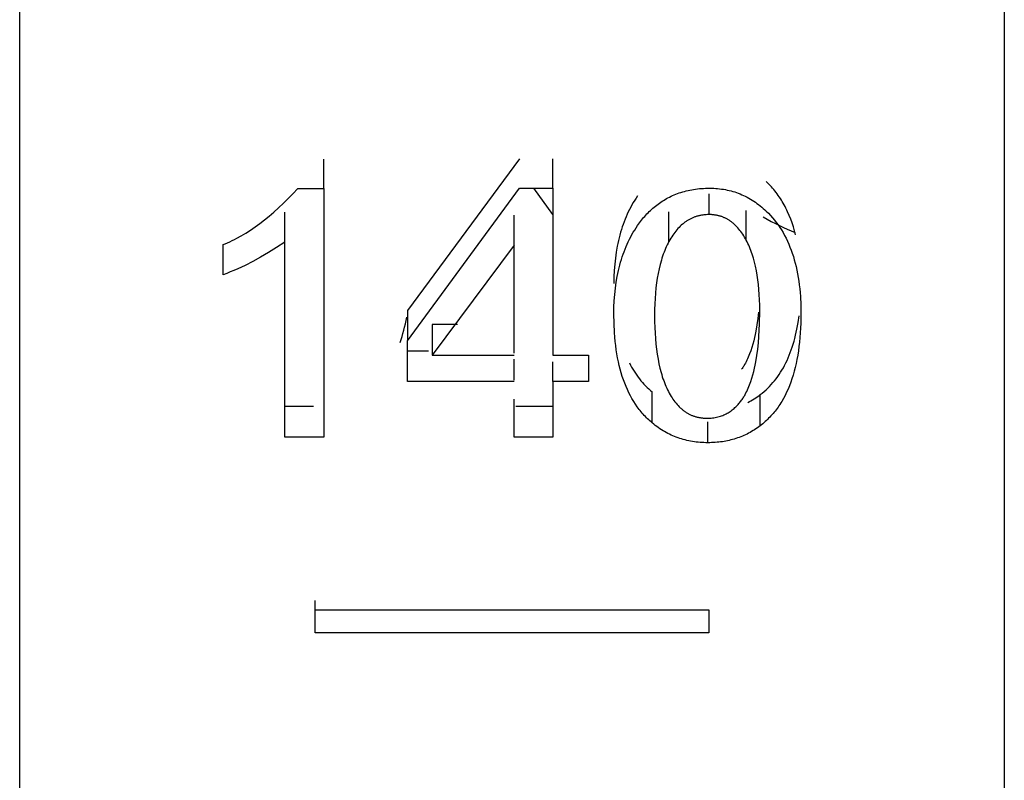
# Model space of a CAD drawing. Header units: millimetres. Extents: x -2637 to -1637, y 678 to 1678.
# Tile 307 of 348: x -1948.72 to -1943.72, y 1405.7 to 1409.56. Entities that reach past the tile are written whole.
import ezdxf

# ---------------------------------------------------------------- set-up
doc = ezdxf.new("R2010")
doc.units = ezdxf.units.MM
doc.layers.add('Make2D$B.SHOW mini', color=7, linetype='Continuous', true_color=0x000000)

msp = doc.modelspace()

# ---------------------------------------------------------------- linework, layer by layer
at = {"layer": 'Make2D$B.SHOW mini', "color": 18, "lineweight": -3, "true_color": 0x000000}
for points in [[(-1943.7173, 1461.1556), (-1943.7173, 1461.1552), (-1943.7173, 1401.2573)], [(-1948.7173, 1401.156), (-1948.7173, 1401.1565), (-1948.7173, 1401.1579), (-1948.7173, 1401.1634), (-1948.7173, 1401.1858), (-1948.7173, 1401.2774), (-1948.7173, 1401.6569), (-1948.7173, 1403.2624), (-1948.7173, 1409.9428), (-1948.7173, 1431.156)], [(-1947.1722, 1408.703), (-1947.1722, 1408.8527)], [(-1946.1799, 1408.8545), (-1946.7486, 1408.0843)], [(-1946.0098, 1408.7049), (-1946.0098, 1408.8545)], [(-1947.6846, 1408.4183), (-1947.6731, 1408.423), (-1947.6616, 1408.4279), (-1947.65, 1408.4331), (-1947.6385, 1408.4386), (-1947.6269, 1408.4443), (-1947.6153, 1408.4504), (-1947.592, 1408.4632), (-1947.5686, 1408.4772), (-1947.5451, 1408.4922), (-1947.5215, 1408.5083), (-1947.4978, 1408.5255), (-1947.4741, 1408.5438), (-1947.4502, 1408.5632), (-1947.4263, 1408.5837), (-1947.4023, 1408.6054), (-1947.3782, 1408.6281), (-1947.354, 1408.6519), (-1947.3298, 1408.6769), (-1947.3054, 1408.703)], [(-1947.3054, 1408.703), (-1947.1722, 1408.703)], [(-1947.1722, 1408.703), (-1947.1722, 1407.4401)], [(-1946.7486, 1407.9295), (-1946.1799, 1408.7049)], [(-1946.1799, 1408.7049), (-1946.0098, 1408.7049)], [(-1946.0098, 1408.5712), (-1946.106, 1408.7049)], [(-1946.0098, 1408.7049), (-1946.0098, 1407.8569)], [(-1945.5797, 1408.5145), (-1945.5697, 1408.5285), (-1945.5594, 1408.5421), (-1945.5487, 1408.5552), (-1945.5433, 1408.5616), (-1945.5377, 1408.5679), (-1945.532, 1408.574), (-1945.5262, 1408.58), (-1945.5204, 1408.5859), (-1945.5144, 1408.5917), (-1945.5082, 1408.5974), (-1945.502, 1408.603), (-1945.4957, 1408.6084), (-1945.4892, 1408.6137), (-1945.4826, 1408.619), (-1945.4758, 1408.624), (-1945.469, 1408.629), (-1945.462, 1408.6339), (-1945.4549, 1408.6386), (-1945.4476, 1408.6431), (-1945.4402, 1408.6476), (-1945.4327, 1408.6519), (-1945.4251, 1408.656), (-1945.4173, 1408.66), (-1945.4094, 1408.6639), (-1945.4014, 1408.6676), (-1945.3933, 1408.6711), (-1945.385, 1408.6745), (-1945.3766, 1408.6777), (-1945.368, 1408.6807), (-1945.3593, 1408.6836), (-1945.3505, 1408.6863), (-1945.3416, 1408.6888), (-1945.3325, 1408.6912), (-1945.3233, 1408.6933), (-1945.314, 1408.6953), (-1945.3046, 1408.6971), (-1945.295, 1408.6987), (-1945.2853, 1408.7001), (-1945.2754, 1408.7014), (-1945.2654, 1408.7024), (-1945.2553, 1408.7033), (-1945.2451, 1408.704), (-1945.2347, 1408.7045), (-1945.2242, 1408.7048), (-1945.2136, 1408.7049)], [(-1945.2136, 1408.7049), (-1945.2033, 1408.7047), (-1945.1931, 1408.7044), (-1945.1829, 1408.7038), (-1945.1729, 1408.703), (-1945.1629, 1408.702), (-1945.153, 1408.7007), (-1945.1433, 1408.6992), (-1945.1336, 1408.6975), (-1945.1239, 1408.6956), (-1945.1144, 1408.6934), (-1945.105, 1408.691), (-1945.0956, 1408.6884), (-1945.0863, 1408.6855), (-1945.0771, 1408.6824), (-1945.068, 1408.6791), (-1945.059, 1408.6756), (-1945.0501, 1408.6718), (-1945.0412, 1408.6678), (-1945.0325, 1408.6636), (-1945.0238, 1408.6591), (-1945.0152, 1408.6544), (-1945.0066, 1408.6495), (-1944.9982, 1408.6444), (-1944.9898, 1408.639), (-1944.9815, 1408.6334), (-1944.9733, 1408.6276), (-1944.9652, 1408.6215), (-1944.9572, 1408.6153), (-1944.9492, 1408.6088), (-1944.9413, 1408.602), (-1944.9335, 1408.5951), (-1944.9258, 1408.5879)], [(-1944.7768, 1408.4676), (-1944.7823, 1408.4885), (-1944.7883, 1408.5088), (-1944.7948, 1408.5286), (-1944.8018, 1408.5479), (-1944.8093, 1408.5667), (-1944.8174, 1408.585), (-1944.8216, 1408.5939), (-1944.8259, 1408.6027), (-1944.8304, 1408.6114), (-1944.835, 1408.6199), (-1944.8397, 1408.6283), (-1944.8445, 1408.6366), (-1944.8495, 1408.6448), (-1944.8546, 1408.6528), (-1944.8598, 1408.6606), (-1944.8652, 1408.6684), (-1944.8707, 1408.676), (-1944.8763, 1408.6835), (-1944.882, 1408.6908), (-1944.8879, 1408.698), (-1944.8939, 1408.7051), (-1944.9, 1408.712), (-1944.9063, 1408.7188), (-1944.9127, 1408.7255), (-1944.9192, 1408.732), (-1944.9258, 1408.7384)], [(-1945.5797, 1408.6654), (-1945.5871, 1408.6545), (-1945.5943, 1408.6433), (-1945.6012, 1408.6319), (-1945.6079, 1408.6204), (-1945.6144, 1408.6086), (-1945.6206, 1408.5967), (-1945.6266, 1408.5846), (-1945.6323, 1408.5722), (-1945.6379, 1408.5597), (-1945.6431, 1408.547), (-1945.6482, 1408.5341), (-1945.653, 1408.521), (-1945.6576, 1408.5078), (-1945.6619, 1408.4943), (-1945.6661, 1408.4806), (-1945.6699, 1408.4668), (-1945.6736, 1408.4528), (-1945.677, 1408.4386), (-1945.6802, 1408.4242), (-1945.6831, 1408.4096), (-1945.6883, 1408.3799), (-1945.6925, 1408.3495), (-1945.6958, 1408.3183), (-1945.6981, 1408.2864), (-1945.6995, 1408.2538), (-1945.7, 1408.2205)], [(-1945.2158, 1408.5707), (-1945.2158, 1408.6768)], [(-1947.3715, 1408.4311), (-1947.3715, 1408.5826)], [(-1946.2059, 1408.4155), (-1946.2059, 1408.5672)], [(-1945.4205, 1408.4338), (-1945.4205, 1408.5853)], [(-1945.2158, 1408.5707), (-1945.2239, 1408.5705), (-1945.232, 1408.5701), (-1945.236, 1408.5698), (-1945.2399, 1408.5694), (-1945.2439, 1408.569), (-1945.2478, 1408.5685), (-1945.2516, 1408.5679), (-1945.2555, 1408.5673), (-1945.2593, 1408.5666), (-1945.2631, 1408.5658), (-1945.2668, 1408.5649), (-1945.2706, 1408.564), (-1945.2743, 1408.5631), (-1945.2779, 1408.562), (-1945.2816, 1408.5609), (-1945.2852, 1408.5597), (-1945.2888, 1408.5585), (-1945.2923, 1408.5572), (-1945.2959, 1408.5558), (-1945.2994, 1408.5543), (-1945.3028, 1408.5528), (-1945.3063, 1408.5512), (-1945.3097, 1408.5496), (-1945.3131, 1408.5479), (-1945.3164, 1408.5461), (-1945.3197, 1408.5443), (-1945.323, 1408.5423), (-1945.3263, 1408.5404), (-1945.3296, 1408.5383), (-1945.3328, 1408.5362), (-1945.336, 1408.534), (-1945.3391, 1408.5318), (-1945.3422, 1408.5295), (-1945.3453, 1408.5271), (-1945.3484, 1408.5246), (-1945.3514, 1408.5221), (-1945.3574, 1408.5169), (-1945.3633, 1408.5114), (-1945.3691, 1408.5057), (-1945.3748, 1408.4997), (-1945.3803, 1408.4934), (-1945.3857, 1408.4869), (-1945.391, 1408.4801), (-1945.3962, 1408.473), (-1945.4013, 1408.4657), (-1945.4063, 1408.4581), (-1945.4111, 1408.4503), (-1945.4159, 1408.4422), (-1945.4205, 1408.4338)], [(-1945.0273, 1408.4402), (-1945.0316, 1408.4482), (-1945.036, 1408.4559), (-1945.0405, 1408.4633), (-1945.0452, 1408.4705), (-1945.0499, 1408.4775), (-1945.0547, 1408.4842), (-1945.0596, 1408.4907), (-1945.0647, 1408.4969), (-1945.0698, 1408.5029), (-1945.075, 1408.5086), (-1945.0803, 1408.5141), (-1945.0858, 1408.5193), (-1945.0913, 1408.5243), (-1945.0941, 1408.5267), (-1945.097, 1408.529), (-1945.0998, 1408.5313), (-1945.1027, 1408.5335), (-1945.1056, 1408.5356), (-1945.1085, 1408.5377), (-1945.1115, 1408.5397), (-1945.1145, 1408.5417), (-1945.1175, 1408.5436), (-1945.1205, 1408.5454), (-1945.1236, 1408.5472), (-1945.1267, 1408.5489), (-1945.1298, 1408.5505), (-1945.1329, 1408.5521), (-1945.1361, 1408.5536), (-1945.1393, 1408.555), (-1945.1425, 1408.5564), (-1945.1457, 1408.5577), (-1945.149, 1408.559), (-1945.1523, 1408.5602), (-1945.1556, 1408.5613), (-1945.1589, 1408.5624), (-1945.1623, 1408.5634), (-1945.1657, 1408.5643), (-1945.1691, 1408.5652), (-1945.1725, 1408.566), (-1945.176, 1408.5667), (-1945.1795, 1408.5674), (-1945.183, 1408.568), (-1945.1865, 1408.5686), (-1945.1901, 1408.5691), (-1945.1937, 1408.5695), (-1945.1973, 1408.5698), (-1945.2009, 1408.5701), (-1945.2046, 1408.5704), (-1945.2083, 1408.5705), (-1945.212, 1408.5706), (-1945.2158, 1408.5707)], [(-1945.0273, 1408.4402), (-1945.0273, 1408.5917)], [(-1944.9423, 1408.5594), (-1944.9006, 1408.5362), (-1944.88, 1408.5255), (-1944.8596, 1408.5153), (-1944.8394, 1408.5057), (-1944.8194, 1408.4966), (-1944.7995, 1408.4881), (-1944.7798, 1408.4801)], [(-1944.9258, 1408.5879), (-1944.915, 1408.5773), (-1944.9045, 1408.5663), (-1944.8944, 1408.5549), (-1944.8846, 1408.5432), (-1944.8751, 1408.5311), (-1944.866, 1408.5186), (-1944.8572, 1408.5058), (-1944.8488, 1408.4926), (-1944.8408, 1408.479), (-1944.833, 1408.4651), (-1944.8256, 1408.4509), (-1944.8186, 1408.4362), (-1944.8119, 1408.4212), (-1944.8056, 1408.4059), (-1944.7995, 1408.3902), (-1944.7939, 1408.3742), (-1944.7886, 1408.3577), (-1944.7836, 1408.341), (-1944.779, 1408.3239), (-1944.7747, 1408.3064), (-1944.7707, 1408.2886), (-1944.7671, 1408.2705), (-1944.7639, 1408.252), (-1944.7609, 1408.2332), (-1944.7584, 1408.214), (-1944.7561, 1408.1944), (-1944.7543, 1408.1746), (-1944.7527, 1408.1544), (-1944.7507, 1408.1129), (-1944.75, 1408.0702)], [(-1945.7, 1408.0666), (-1945.6995, 1408.1001), (-1945.6981, 1408.1329), (-1945.6958, 1408.165), (-1945.6925, 1408.1964), (-1945.6883, 1408.227), (-1945.6831, 1408.2569), (-1945.6802, 1408.2716), (-1945.677, 1408.2861), (-1945.6736, 1408.3004), (-1945.6699, 1408.3145), (-1945.6661, 1408.3285), (-1945.6619, 1408.3422), (-1945.6576, 1408.3558), (-1945.653, 1408.3691), (-1945.6482, 1408.3823), (-1945.6431, 1408.3953), (-1945.6379, 1408.4081), (-1945.6323, 1408.4207), (-1945.6266, 1408.4331), (-1945.6206, 1408.4453), (-1945.6144, 1408.4573), (-1945.6079, 1408.4691), (-1945.6012, 1408.4808), (-1945.5943, 1408.4922), (-1945.5871, 1408.5034), (-1945.5797, 1408.5145)], [(-1947.3715, 1408.4311), (-1947.413, 1408.4033), (-1947.4538, 1408.3776), (-1947.4939, 1408.354), (-1947.5333, 1408.3324), (-1947.5721, 1408.3127), (-1947.5912, 1408.3037), (-1947.6102, 1408.2951), (-1947.629, 1408.287), (-1947.6477, 1408.2793), (-1947.6662, 1408.2722), (-1947.6846, 1408.2655)], [(-1947.6846, 1408.2655), (-1947.6846, 1408.4183)], [(-1947.3715, 1407.4401), (-1947.3715, 1408.4311)], [(-1946.2059, 1408.4155), (-1946.6219, 1407.8569)], [(-1946.2059, 1407.8666), (-1946.2059, 1408.4155)], [(-1945.4205, 1408.4338), (-1945.425, 1408.4252), (-1945.4294, 1408.4164), (-1945.4336, 1408.4074), (-1945.4376, 1408.3982), (-1945.4415, 1408.3888), (-1945.4453, 1408.3792), (-1945.4489, 1408.3694), (-1945.4524, 1408.3594), (-1945.4558, 1408.3491), (-1945.4589, 1408.3387), (-1945.4649, 1408.3173), (-1945.4703, 1408.295), (-1945.4751, 1408.2719), (-1945.4793, 1408.248), (-1945.483, 1408.2233), (-1945.4861, 1408.1979), (-1945.4886, 1408.1716), (-1945.4906, 1408.1445), (-1945.492, 1408.1166), (-1945.4928, 1408.088), (-1945.4931, 1408.0586)], [(-1944.959, 1408.0818), (-1944.9593, 1408.11), (-1944.9601, 1408.1374), (-1944.9614, 1408.164), (-1944.9633, 1408.1899), (-1944.9657, 1408.2151), (-1944.9686, 1408.2394), (-1944.9721, 1408.263), (-1944.9761, 1408.2858), (-1944.9806, 1408.3079), (-1944.9857, 1408.3292), (-1944.9913, 1408.3496), (-1944.9943, 1408.3596), (-1944.9974, 1408.3693), (-1945.0007, 1408.3789), (-1945.0041, 1408.3883), (-1945.0076, 1408.3974), (-1945.0113, 1408.4064), (-1945.0151, 1408.4151), (-1945.019, 1408.4237), (-1945.0231, 1408.4321), (-1945.0273, 1408.4402)], [(-1946.7486, 1408.0843), (-1946.7486, 1407.9363)], [(-1945.5051, 1407.5123), (-1945.5112, 1407.5174), (-1945.5171, 1407.5227), (-1945.5229, 1407.5281), (-1945.5287, 1407.5335), (-1945.5344, 1407.5391), (-1945.5399, 1407.5448), (-1945.5454, 1407.5506), (-1945.5508, 1407.5565), (-1945.5561, 1407.5625), (-1945.5612, 1407.5686), (-1945.5663, 1407.5749), (-1945.5713, 1407.5812), (-1945.5762, 1407.5877), (-1945.581, 1407.5942), (-1945.5904, 1407.6077), (-1945.5993, 1407.6216), (-1945.6079, 1407.6359), (-1945.6161, 1407.6507), (-1945.6239, 1407.6659), (-1945.6313, 1407.6816), (-1945.6383, 1407.6977), (-1945.645, 1407.7143), (-1945.6513, 1407.7313), (-1945.6572, 1407.7488), (-1945.6627, 1407.7667), (-1945.6678, 1407.7851), (-1945.6726, 1407.8039), (-1945.677, 1407.8233), (-1945.681, 1407.843), (-1945.6846, 1407.8633), (-1945.6878, 1407.884), (-1945.6907, 1407.9051), (-1945.6931, 1407.9268), (-1945.6952, 1407.9489), (-1945.697, 1407.9715), (-1945.6992, 1408.0181), (-1945.7, 1408.0666)], [(-1945.4931, 1408.0586), (-1945.4928, 1408.0277), (-1945.492, 1407.9977), (-1945.4907, 1407.9686), (-1945.4888, 1407.9405), (-1945.4864, 1407.9132), (-1945.4834, 1407.8869), (-1945.4799, 1407.8614), (-1945.4758, 1407.8368), (-1945.4712, 1407.8132), (-1945.466, 1407.7904), (-1945.4602, 1407.7684), (-1945.4571, 1407.7578), (-1945.4539, 1407.7474), (-1945.4505, 1407.7372), (-1945.447, 1407.7272), (-1945.4434, 1407.7174), (-1945.4396, 1407.7079), (-1945.4356, 1407.6985), (-1945.4315, 1407.6894), (-1945.4273, 1407.6805), (-1945.423, 1407.6718)], [(-1945.2277, 1407.5365), (-1945.2202, 1407.5366), (-1945.2129, 1407.5369), (-1945.2058, 1407.5374), (-1945.1987, 1407.5381), (-1945.1918, 1407.539), (-1945.1851, 1407.5401), (-1945.1785, 1407.5414), (-1945.172, 1407.5429), (-1945.1656, 1407.5445), (-1945.1593, 1407.5464), (-1945.1532, 1407.5484), (-1945.1473, 1407.5506), (-1945.1414, 1407.553), (-1945.1357, 1407.5556), (-1945.1301, 1407.5584), (-1945.1246, 1407.5613), (-1945.1192, 1407.5644), (-1945.114, 1407.5677), (-1945.1089, 1407.5712), (-1945.1039, 1407.5747), (-1945.0991, 1407.5784), (-1945.0944, 1407.5823), (-1945.0898, 1407.5862), (-1945.0853, 1407.5902), (-1945.081, 1407.5942), (-1945.0769, 1407.5984), (-1945.0728, 1407.6025), (-1945.0689, 1407.6068), (-1945.0652, 1407.611), (-1945.0616, 1407.6152), (-1945.0582, 1407.6195), (-1945.0549, 1407.6237), (-1945.0517, 1407.6279), (-1945.0487, 1407.6321), (-1945.0459, 1407.6362), (-1945.0431, 1407.6403), (-1945.0405, 1407.6445), (-1945.038, 1407.6485), (-1945.0356, 1407.6526), (-1945.0333, 1407.6567), (-1945.029, 1407.6648), (-1945.025, 1407.6729), (-1945.0213, 1407.6811), (-1945.0177, 1407.6893), (-1945.011, 1407.7059), (-1945.0049, 1407.7227), (-1944.9993, 1407.7395), (-1944.9942, 1407.7564), (-1944.9897, 1407.7731), (-1944.9857, 1407.7898), (-1944.9822, 1407.8063), (-1944.979, 1407.8228), (-1944.9736, 1407.8554), (-1944.9693, 1407.8877), (-1944.9659, 1407.9198), (-1944.9633, 1407.9517), (-1944.9614, 1407.9838), (-1944.96, 1408.016), (-1944.959, 1408.0818)], [(-1944.9658, 1408.0755), (-1944.9692, 1408.043), (-1944.9735, 1408.0109), (-1944.9789, 1407.9785), (-1944.9821, 1407.9622), (-1944.9856, 1407.9458), (-1944.9896, 1407.9293), (-1944.9941, 1407.9127), (-1944.9991, 1407.896), (-1945.0047, 1407.8793), (-1945.0109, 1407.8626), (-1945.0176, 1407.8461), (-1945.0208, 1407.8386), (-1945.0243, 1407.831), (-1945.028, 1407.8235), (-1945.0319, 1407.816), (-1945.0361, 1407.8085), (-1945.0407, 1407.8009), (-1945.0431, 1407.7971), (-1945.0457, 1407.7933), (-1945.0483, 1407.7895), (-1945.0511, 1407.7856)], [(-1944.75, 1408.0702), (-1944.7508, 1408.0189), (-1944.7518, 1407.9941), (-1944.7532, 1407.9698), (-1944.755, 1407.946), (-1944.7573, 1407.9228), (-1944.7599, 1407.9001), (-1944.7629, 1407.8779), (-1944.7664, 1407.8562), (-1944.7702, 1407.8351), (-1944.7745, 1407.8145), (-1944.7791, 1407.7944), (-1944.7842, 1407.7748), (-1944.7897, 1407.7557), (-1944.7955, 1407.7371), (-1944.8018, 1407.7191), (-1944.8085, 1407.7016), (-1944.8155, 1407.6845), (-1944.823, 1407.668), (-1944.8309, 1407.652), (-1944.8392, 1407.6365), (-1944.8478, 1407.6214), (-1944.8523, 1407.6141), (-1944.8569, 1407.6069), (-1944.8616, 1407.5998), (-1944.8664, 1407.5929), (-1944.8713, 1407.5861), (-1944.8763, 1407.5794), (-1944.8814, 1407.5728), (-1944.8865, 1407.5663), (-1944.8918, 1407.56), (-1944.8972, 1407.5538), (-1944.9027, 1407.5477), (-1944.9083, 1407.5417), (-1944.914, 1407.5359), (-1944.9198, 1407.5302), (-1944.9257, 1407.5246), (-1944.9317, 1407.5191), (-1944.9377, 1407.5137), (-1944.9439, 1407.5085), (-1944.9502, 1407.5034), (-1944.9566, 1407.4984)], [(-1944.9566, 1407.6561), (-1944.9466, 1407.6639), (-1944.9369, 1407.672), (-1944.9274, 1407.6805), (-1944.9182, 1407.6892), (-1944.9092, 1407.6982), (-1944.9005, 1407.7075), (-1944.892, 1407.7171), (-1944.8837, 1407.727), (-1944.8757, 1407.7372), (-1944.868, 1407.7477), (-1944.8605, 1407.7586), (-1944.8532, 1407.7697), (-1944.8462, 1407.7811), (-1944.8394, 1407.7928), (-1944.8329, 1407.8048), (-1944.8266, 1407.8172), (-1944.8206, 1407.8298), (-1944.8148, 1407.8428), (-1944.8092, 1407.856), (-1944.8039, 1407.8696), (-1944.7989, 1407.8835), (-1944.7941, 1407.8977), (-1944.7895, 1407.9122), (-1944.7852, 1407.927), (-1944.7812, 1407.9421), (-1944.7773, 1407.9576), (-1944.7738, 1407.9733), (-1944.7705, 1407.9894), (-1944.7674, 1408.0058), (-1944.7646, 1408.0225), (-1944.7597, 1408.0569)], [(-1946.7855, 1407.9217), (-1946.7803, 1407.9365), (-1946.7755, 1407.9517), (-1946.7709, 1407.9672), (-1946.7666, 1407.983), (-1946.7625, 1407.9991), (-1946.7587, 1408.0156), (-1946.7552, 1408.0324), (-1946.752, 1408.0496)], [(-1946.6219, 1408.0123), (-1946.6219, 1407.8569)], [(-1946.4942, 1408.0123), (-1946.6219, 1408.0123)], [(-1946.7486, 1407.7225), (-1946.7486, 1407.9295)], [(-1946.7486, 1407.8788), (-1946.6407, 1407.8788)], [(-1946.6219, 1407.8569), (-1946.2059, 1407.8569)], [(-1946.0098, 1407.8569), (-1945.8289, 1407.8569)], [(-1945.8289, 1407.8569), (-1945.8289, 1407.7225)], [(-1946.2059, 1407.7303), (-1946.2059, 1407.8363)], [(-1946.0098, 1407.7225), (-1946.0098, 1407.8235)], [(-1945.6213, 1407.8173), (-1945.6155, 1407.8064), (-1945.6096, 1407.7957), (-1945.6034, 1407.7852), (-1945.5971, 1407.7749), (-1945.5905, 1407.7649), (-1945.5838, 1407.7551), (-1945.5768, 1407.7456), (-1945.5697, 1407.7362), (-1945.5623, 1407.7271), (-1945.5547, 1407.7183), (-1945.547, 1407.7097), (-1945.539, 1407.7013), (-1945.5308, 1407.6931), (-1945.5225, 1407.6851), (-1945.5139, 1407.6774), (-1945.5051, 1407.6699)], [(-1946.2059, 1407.7225), (-1946.7486, 1407.7225)], [(-1946.0098, 1407.7225), (-1946.0098, 1407.4401)], [(-1945.8289, 1407.7225), (-1946.0098, 1407.7225)], [(-1945.5051, 1407.5123), (-1945.5051, 1407.6699)], [(-1945.423, 1407.6718), (-1945.4185, 1407.6634), (-1945.414, 1407.6554), (-1945.4093, 1407.6475), (-1945.4045, 1407.64), (-1945.3997, 1407.6327), (-1945.3947, 1407.6257), (-1945.3896, 1407.6189), (-1945.3844, 1407.6125), (-1945.3791, 1407.6062), (-1945.3737, 1407.6003), (-1945.3682, 1407.5946), (-1945.3626, 1407.5892), (-1945.3597, 1407.5866), (-1945.3568, 1407.5841), (-1945.3539, 1407.5816), (-1945.351, 1407.5792), (-1945.3481, 1407.5768), (-1945.3451, 1407.5746), (-1945.3421, 1407.5723), (-1945.339, 1407.5702), (-1945.336, 1407.5681), (-1945.3329, 1407.5661), (-1945.3298, 1407.5642), (-1945.3266, 1407.5623), (-1945.3234, 1407.5605), (-1945.3203, 1407.5587), (-1945.317, 1407.5571), (-1945.3138, 1407.5555), (-1945.3105, 1407.5539), (-1945.3072, 1407.5524), (-1945.3039, 1407.551), (-1945.3005, 1407.5497), (-1945.2971, 1407.5484), (-1945.2937, 1407.5472), (-1945.2903, 1407.546), (-1945.2868, 1407.5449), (-1945.2833, 1407.5439), (-1945.2798, 1407.543), (-1945.2762, 1407.5421), (-1945.2727, 1407.5413), (-1945.2691, 1407.5405), (-1945.2654, 1407.5398), (-1945.2618, 1407.5392), (-1945.2581, 1407.5386), (-1945.2544, 1407.5381), (-1945.2507, 1407.5377), (-1945.2469, 1407.5374), (-1945.2431, 1407.5371), (-1945.2355, 1407.5367), (-1945.2277, 1407.5365)], [(-1945.0199, 1407.6162), (-1945.0117, 1407.6205), (-1945.0036, 1407.625), (-1944.9955, 1407.6297), (-1944.9876, 1407.6346), (-1944.9797, 1407.6397), (-1944.9719, 1407.6449), (-1944.9642, 1407.6504), (-1944.9566, 1407.6561)], [(-1944.9566, 1407.4984), (-1944.9566, 1407.6561)], [(-1946.2059, 1407.4401), (-1946.2059, 1407.6329)], [(-1947.3715, 1407.5982), (-1947.2257, 1407.5982)], [(-1946.1973, 1407.5982), (-1946.0098, 1407.5982)], [(-1945.2223, 1407.4118), (-1945.2324, 1407.4119), (-1945.2424, 1407.4122), (-1945.2524, 1407.4127), (-1945.2622, 1407.4134), (-1945.272, 1407.4143), (-1945.2817, 1407.4154), (-1945.2913, 1407.4166), (-1945.3009, 1407.4181), (-1945.3103, 1407.4198), (-1945.3197, 1407.4216), (-1945.329, 1407.4237), (-1945.3382, 1407.4259), (-1945.3473, 1407.4284), (-1945.3564, 1407.431), (-1945.3653, 1407.4338), (-1945.3742, 1407.4369), (-1945.383, 1407.4401), (-1945.3917, 1407.4435), (-1945.4004, 1407.4472), (-1945.4089, 1407.451), (-1945.4174, 1407.455), (-1945.4258, 1407.4592), (-1945.4341, 1407.4636), (-1945.4423, 1407.4683), (-1945.4504, 1407.4731), (-1945.4585, 1407.4781), (-1945.4665, 1407.4833), (-1945.4744, 1407.4887), (-1945.4822, 1407.4943), (-1945.4899, 1407.5001), (-1945.4975, 1407.5061), (-1945.5051, 1407.5123)], [(-1945.2223, 1407.4118), (-1945.2223, 1407.5174)], [(-1944.9566, 1407.4984), (-1944.9638, 1407.493), (-1944.971, 1407.4878), (-1944.9783, 1407.4827), (-1944.9857, 1407.4779), (-1944.9932, 1407.4732), (-1945.0007, 1407.4687), (-1945.0084, 1407.4644), (-1945.0161, 1407.4602), (-1945.0238, 1407.4562), (-1945.0317, 1407.4524), (-1945.0396, 1407.4488), (-1945.0475, 1407.4453), (-1945.0556, 1407.4421), (-1945.0637, 1407.4389), (-1945.0719, 1407.436), (-1945.0802, 1407.4332), (-1945.0885, 1407.4306), (-1945.097, 1407.4282), (-1945.1054, 1407.4259), (-1945.114, 1407.4238), (-1945.1226, 1407.4219), (-1945.1313, 1407.4202), (-1945.1401, 1407.4186), (-1945.149, 1407.4172), (-1945.1579, 1407.4159), (-1945.1669, 1407.4148), (-1945.1759, 1407.4139), (-1945.1851, 1407.4132), (-1945.1943, 1407.4126), (-1945.2035, 1407.4122), (-1945.2129, 1407.4119), (-1945.2223, 1407.4118)], [(-1947.1722, 1407.4401), (-1947.3715, 1407.4401)], [(-1946.0098, 1407.4401), (-1946.2059, 1407.4401)], [(-1947.2173, 1406.5634), (-1947.2173, 1406.6102)], [(-1947.2173, 1406.5634), (-1945.2173, 1406.5634)], [(-1947.2173, 1406.4455), (-1947.2173, 1406.5634)], [(-1945.2173, 1406.5634), (-1945.2173, 1406.4455)], [(-1945.2173, 1406.4455), (-1947.2173, 1406.4455)]]:
    msp.add_lwpolyline(points, dxfattribs=at)

doc.saveas('drawing.dxf')
